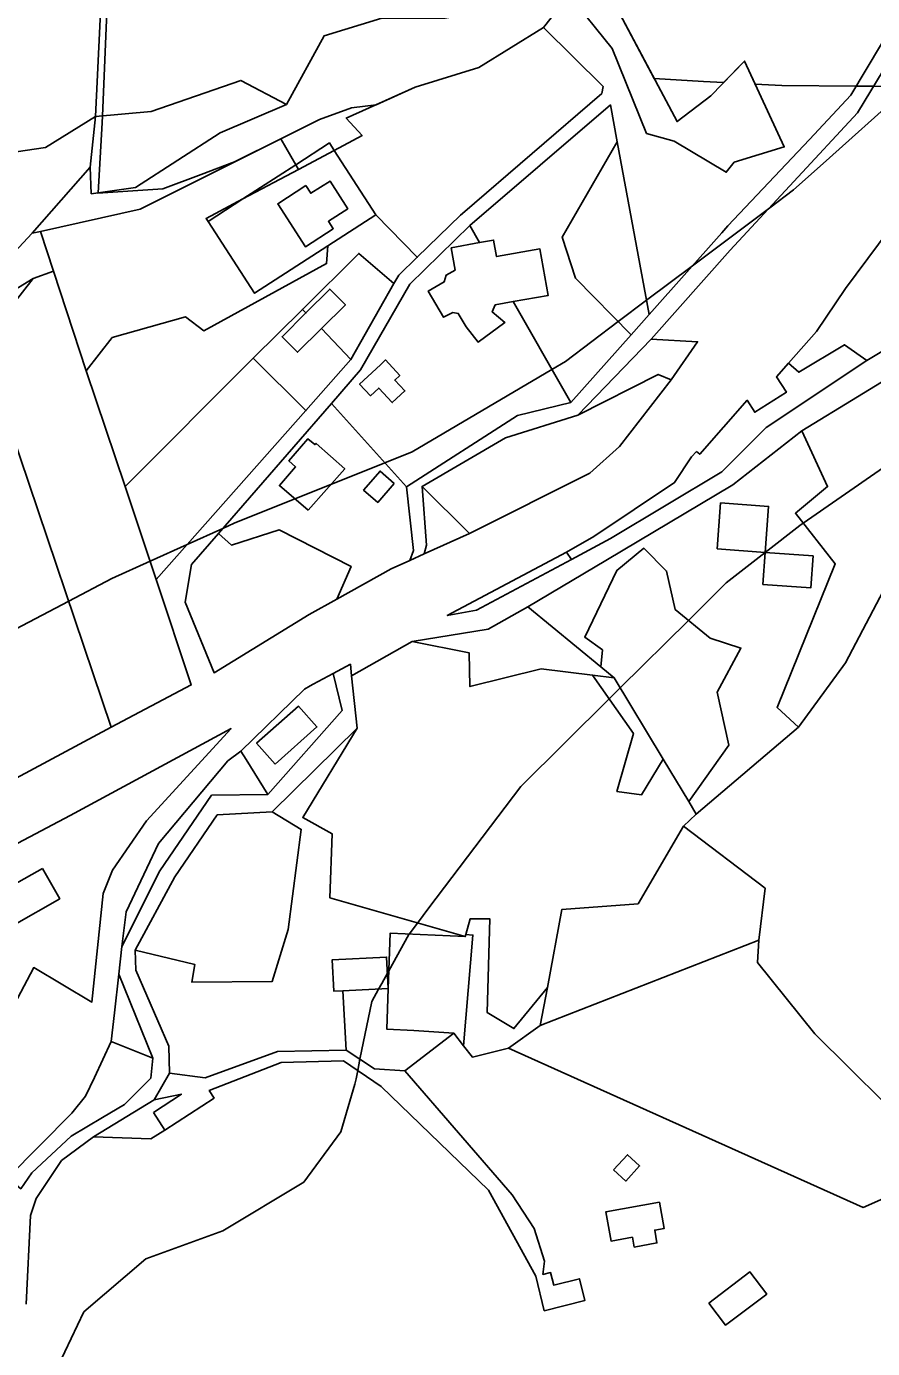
# Model space of a CAD drawing. Extents: x -477304 to -465429, y -1159113 to -1149210.
# Drawn here: x -467309.1 to -467119.5, y -1153098.7 to -1152802.5 of the extents above; entities that cross this region are included whole.
import ezdxf

# ---------------------------------------------------------------- set-up
doc = ezdxf.new("R2010")
doc.units = 0
for name, color, linetype in [('BPEJ_s', 7, 'Continuous'), ('orna_s', 7, 'Continuous'), ('PUPFL_s', 7, 'Continuous'), ('trav_porost_s', 7, 'Continuous'), ('voda_s', 7, 'Continuous'), ('zahrada_s', 7, 'Continuous')]:
    doc.layers.add(name, color=color, linetype=linetype)

msp = doc.modelspace()

# ---------------------------------------------------------------- linework, layer by layer
at = {"layer": 'BPEJ_s'}
for points in [[(-467290.89, -1152795.72), (-467292.02, -1152822.6), (-467292.08, -1152824.11), (-467293.03, -1152839.8), (-467293.04, -1152839.86), (-467278.48, -1152838.91), (-467269.9, -1152835.68), (-467262.43, -1152832.88), (-467252.1, -1152827.74), (-467243.41, -1152823.4), (-467236.25, -1152820.77), (-467230.7, -1152820.07), (-467222, -1152816.18), (-467207.69, -1152811.75), (-467193.22, -1152802.78), (-467187.5, -1152795.47)], [(-467290.89, -1152795.72), (-467292.02, -1152822.6), (-467292.08, -1152824.11), (-467293.03, -1152839.8), (-467293.04, -1152839.86), (-467278.48, -1152838.91), (-467269.9, -1152835.68), (-467262.43, -1152832.88), (-467252.1, -1152827.74), (-467243.41, -1152823.4), (-467236.25, -1152820.77), (-467230.7, -1152820.07)], [(-467230.7, -1152820.07), (-467222, -1152816.18), (-467207.69, -1152811.75), (-467193.22, -1152802.78), (-467187.5, -1152795.47), (-467177.97, -1152796.13), (-467168.42, -1152814.19), (-467157.4, -1152814.86), (-467152.89, -1152815.13), (-467148.18, -1152810.3), (-467145.78, -1152815.49), (-467139.86, -1152815.76), (-467123.18, -1152815.92), (-467119.3, -1152815.95), (-467113.85, -1152816), (-467113.43, -1152816.36), (-467112.55, -1152817.12)], [(-467177.97, -1152796.13), (-467168.42, -1152814.19), (-467157.4, -1152814.86), (-467152.89, -1152815.13), (-467148.18, -1152810.3), (-467145.78, -1152815.49), (-467139.86, -1152815.76), (-467123.18, -1152815.92), (-467119.3, -1152815.95), (-467113.85, -1152816), (-467113.43, -1152816.36), (-467112.55, -1152817.12), (-467108.1, -1152820.91), (-467107.41, -1152821.49), (-467090.95, -1152809.8), (-467076.63, -1152812.42), (-467069.3, -1152818.59), (-467059.04, -1152827.22), (-467051.1, -1152833.9), (-467049.67, -1152837.95), (-467046.33, -1152841.53), (-467044.02, -1152850.65)], [(-467112.55, -1152817.12), (-467130.6, -1152833.22), (-467137.24, -1152839.14), (-467142.56, -1152843.15), (-467159.87, -1152856.18), (-467170.13, -1152863.89), (-467176.47, -1152868.66), (-467188.3, -1152877.56), (-467191.36, -1152879.37), (-467222.65, -1152897.84), (-467228.78, -1152900.3), (-467240.89, -1152905.15), (-467248.91, -1152908.37), (-467262.5, -1152913.82), (-467265.06, -1152914.98), (-467273.04, -1152918.59), (-467281.34, -1152922.34), (-467289.94, -1152926.23), (-467299.6, -1152931.3), (-467351.96, -1152958.78)], [(-467351.96, -1152958.78), (-467299.6, -1152931.3), (-467289.94, -1152926.23), (-467281.34, -1152922.34), (-467273.04, -1152918.59), (-467265.06, -1152914.98), (-467262.5, -1152913.82), (-467248.91, -1152908.37), (-467240.89, -1152905.15), (-467228.78, -1152900.3), (-467222.65, -1152897.84), (-467191.36, -1152879.37), (-467188.3, -1152877.56), (-467176.47, -1152868.66), (-467170.13, -1152863.89), (-467159.87, -1152856.18), (-467142.56, -1152843.15), (-467137.24, -1152839.14), (-467130.6, -1152833.22), (-467112.55, -1152817.12)], [(-467303.3, -1153105.42), (-467296.18, -1153090.5), (-467282.29, -1153078.6), (-467265.09, -1153072.31), (-467246.9, -1153061.4), (-467238.63, -1153050.16), (-467236.59, -1153043.25), (-467235.48, -1153039.5), (-467235.23, -1153038.27), (-467234.85, -1153036.43), (-467234.34, -1153033.89), (-467231.72, -1153020.95), (-467230.17, -1153018.16), (-467229.46, -1153016.89), (-467228.2, -1153014.63), (-467227.88, -1153014.05), (-467223.37, -1153005.92), (-467223.31, -1153005.85), (-467221.44, -1153003.37), (-467218.9, -1153000), (-467198.32, -1152972.76), (-467178.51, -1152953.16), (-467176.02, -1152950.69), (-467160.75, -1152935.58), (-467152.27, -1152927.19), (-467143.56, -1152920.37), (-467135.8, -1152914.3), (-467135.05, -1152913.78), (-467100.97, -1152890.2)], [(-467100.97, -1152890.2), (-467135.05, -1152913.78), (-467135.8, -1152914.3), (-467143.56, -1152920.37), (-467152.27, -1152927.19), (-467160.75, -1152935.58), (-467176.02, -1152950.69), (-467178.51, -1152953.16), (-467198.32, -1152972.76), (-467218.9, -1153000), (-467221.44, -1153003.37), (-467223.31, -1153005.85), (-467223.37, -1153005.92), (-467227.88, -1153014.05), (-467228.2, -1153014.63), (-467229.46, -1153016.89), (-467230.17, -1153018.16), (-467231.72, -1153020.95), (-467234.34, -1153033.89), (-467234.85, -1153036.43), (-467235.23, -1153038.27), (-467235.48, -1153039.5), (-467236.59, -1153043.25), (-467238.63, -1153050.16), (-467246.9, -1153061.4), (-467265.09, -1153072.31), (-467282.29, -1153078.6), (-467296.18, -1153090.5), (-467303.3, -1153105.42)]]:
    msp.add_lwpolyline(points, dxfattribs=at)
at = {"layer": 'orna_s'}
for points in [[(-467260.57, -1152841.17), (-467268.82, -1152845.55), (-467268.38, -1152846.23), (-467257.97, -1152862.31), (-467241.52, -1152851.67), (-467241.82, -1152855.66), (-467269.36, -1152870.7), (-467273.41, -1152867.59), (-467289.84, -1152872.21), (-467295.72, -1152879.7), (-467302.99, -1152857.39), (-467305.9, -1152848.45), (-467283.62, -1152843.44), (-467252.1, -1152827.74), (-467248.74, -1152833.51)], [(-467257.97, -1152862.31), (-467268.38, -1152846.23), (-467260.57, -1152841.17), (-467248.13, -1152834.57), (-467240.1, -1152830.3), (-467230.77, -1152844.71), (-467241.52, -1152851.67)], [(-467248.13, -1152834.57), (-467260.57, -1152841.17), (-467248.74, -1152833.51)], [(-467246.48, -1152838.19), (-467252.77, -1152842.26), (-467246.58, -1152851.88), (-467240.33, -1152847.85), (-467241.4, -1152846.19), (-467237.08, -1152843.39), (-467241.03, -1152837.17), (-467245.36, -1152839.92)], [(-467268.82, -1152845.55), (-467260.57, -1152841.17), (-467268.38, -1152846.23)], [(-467286.97, -1152905.56), (-467279.97, -1152926.42), (-467272.14, -1152950.03), (-467290.1, -1152959.49), (-467312.54, -1152892.9), (-467319.03, -1152873.65), (-467307.59, -1152859.03), (-467302.99, -1152857.39), (-467295.72, -1152879.7)], [(-467182.84, -1152902.64), (-467209.8, -1152916.1), (-467220.44, -1152905.59), (-467201.77, -1152894.69), (-467185.53, -1152889.64), (-467167.52, -1152880.49), (-467164.6, -1152881.67), (-467176.17, -1152896.62)], [(-467326.8, -1152901.35), (-467319.71, -1152899.08), (-467312.54, -1152892.9), (-467290.1, -1152959.49), (-467342.9, -1152987.79), (-467359.78, -1152968.74), (-467345.49, -1152950.54), (-467339.65, -1152935.85), (-467328.41, -1152925.24), (-467329.5, -1152917.53), (-467327.01, -1152904.73)], [(-467219.93, -1152920.68), (-467219.43, -1152918.7), (-467220.44, -1152905.59), (-467209.8, -1152916.1)], [(-467239.5, -1152930.83), (-467245.7, -1152934.3), (-467267.04, -1152947.32), (-467273.49, -1152931.48), (-467272.1, -1152923.07), (-467266.07, -1152916.14), (-467263.1, -1152918.72), (-467252.44, -1152915.33), (-467236.32, -1152923.49)], [(-467208.22, -1152933.32), (-467214.78, -1152934.52), (-467188.11, -1152920.31), (-467186.99, -1152921.93)], [(-467161.83, -1152981.66), (-467172.05, -1152999.05), (-467189.13, -1153000.37), (-467192.37, -1153017.84), (-467199.86, -1153027.03), (-467205.84, -1153023.44), (-467205.24, -1153002.44), (-467209.66, -1153002.47), (-467210.64, -1153005.98), (-467210.77, -1153006.43), (-467241.07, -1152997.73), (-467240.6, -1152983.36), (-467247.16, -1152979.77), (-467234.97, -1152959.76), (-467236.21, -1152948), (-467222.68, -1152940.34), (-467209.89, -1152942.82), (-467209.73, -1152950.41), (-467193.72, -1152946.45), (-467182.23, -1152947.84), (-467173.07, -1152960.94), (-467176.78, -1152973.9), (-467171.26, -1152974.64), (-467166.39, -1152966.67), (-467160.66, -1152976.17), (-467159.03, -1152979.01)], [(-467311.04, -1153020.25), (-467317.76, -1153017.34), (-467320.72, -1153014.61), (-467321.05, -1153014.99), (-467336.83, -1152999.39), (-467335.75, -1152998.54), (-467299.27, -1152979.26), (-467263.22, -1152959.83), (-467282.2, -1152980.47), (-467289.75, -1152991.53), (-467291.85, -1152996.77), (-467294.4, -1153021.07), (-467307.42, -1153013.35)], [(-467253.99, -1152978.45), (-467247.51, -1152982.41), (-467250.42, -1153004.82), (-467254.03, -1153016.5), (-467271.99, -1153016.63), (-467271.33, -1153012.67), (-467284.7, -1153009.45), (-467275.83, -1152993.06), (-467266.32, -1152979.15)], [(-467305.43, -1152991.18), (-467311.97, -1152994.85), (-467312.95, -1152993.11), (-467316.69, -1152995.26), (-467311.84, -1153003.79), (-467301.6, -1152997.95)]]:
    msp.add_lwpolyline(points, close=True, dxfattribs=at)
at = {"layer": 'PUPFL_s'}
for points in [[(-467410.65, -1152867.51), (-467441.03, -1152851.41), (-467454.74, -1152843.89), (-467467.04, -1152832.18), (-467470.73, -1152829), (-467488.74, -1152813.17), (-467520, -1152784.8), (-467548.95, -1152763.82), (-467407.66, -1152831.93), (-467345.68, -1152812.17), (-467353.95, -1152739.2), (-467348.34, -1152732.08), (-467323.47, -1152737.93), (-467297.75, -1152737.08), (-467288.98, -1152726.13), (-467293.57, -1152822.74), (-467304.76, -1152829.68), (-467343.72, -1152835.39), (-467394.99, -1152855.62)], [(-467307.79, -1152848.88), (-467294.8, -1152834.07), (-467294.56, -1152840.01), (-467284.66, -1152838.64), (-467265.69, -1152826.38), (-467250.81, -1152820), (-467242.33, -1152804.62), (-467229.41, -1152800.66), (-467215.26, -1152800.66), (-467187.5, -1152795.47), (-467193.22, -1152802.78), (-467207.69, -1152811.75), (-467222, -1152816.18), (-467237.42, -1152823.07), (-467233.87, -1152827), (-467240.1, -1152830.3), (-467241.19, -1152828.62), (-467248.74, -1152833.51), (-467252.1, -1152827.74), (-467283.62, -1152843.44), (-467305.9, -1152848.45)], [(-467294.8, -1152834.07), (-467293.57, -1152822.74), (-467281.13, -1152821.6), (-467261, -1152814.62), (-467250.81, -1152820), (-467265.69, -1152826.38), (-467284.66, -1152838.64), (-467294.56, -1152840.01)], [(-467293.57, -1152822.74), (-467294.8, -1152834.07), (-467307.79, -1152848.88), (-467317.82, -1152859.5), (-467332.15, -1152873.17), (-467336.02, -1152863.58), (-467370.86, -1152868.29), (-467370.24, -1152861.81), (-467392.79, -1152859.99), (-467405.87, -1152869.44), (-467410.65, -1152867.51), (-467394.99, -1152855.62), (-467343.72, -1152835.39), (-467304.76, -1152829.68)], [(-467192.37, -1153017.84), (-467189.13, -1153000.37), (-467172.05, -1152999.05), (-467161.83, -1152981.66), (-467143.55, -1152995.59), (-467144.97, -1153007.22), (-467193.95, -1153026.34)], [(-467121.62, -1153067.07), (-467201.07, -1153031.41), (-467193.95, -1153026.34), (-467144.97, -1153007.22), (-467145.31, -1153012.22), (-467132.46, -1153028.16), (-467109.22, -1153051.23), (-467090.04, -1153050.02), (-467094.92, -1153055.32)]]:
    msp.add_lwpolyline(points, close=True, dxfattribs=at)
msp.add_lwpolyline([(-467229.41, -1152800.66), (-467242.33, -1152804.62), (-467250.81, -1152820), (-467261, -1152814.62), (-467281.13, -1152821.6), (-467293.57, -1152822.74), (-467288.98, -1152726.13)], dxfattribs=at)
at = {"layer": 'trav_porost_s'}
for points in [[(-467150.53, -1152832.92), (-467152.27, -1152835.19), (-467163.99, -1152828.25), (-467170.14, -1152826.51), (-467177.87, -1152807.5), (-467187.5, -1152795.47), (-467177.97, -1152796.13), (-467163.3, -1152823.87), (-467155.76, -1152818.07), (-467148.18, -1152810.3), (-467139.3, -1152829.53)], [(-467237.42, -1152823.07), (-467222, -1152816.18), (-467207.69, -1152811.75), (-467193.22, -1152802.78), (-467179.88, -1152815.99), (-467180.13, -1152817.54), (-467211.38, -1152844.42), (-467211.79, -1152844.82), (-467221.53, -1152854.25), (-467230.77, -1152844.71), (-467240.1, -1152830.3), (-467233.87, -1152827)], [(-467080.47, -1152816.16), (-467066.56, -1152844.84), (-467120.8, -1152877.36), (-467125.83, -1152873.85), (-467136.02, -1152880), (-467138.33, -1152877.97), (-467132.05, -1152870.84), (-467125.6, -1152861.25), (-467098.37, -1152824.74), (-467087.16, -1152817.13)], [(-467207.56, -1152850.97), (-467209.74, -1152847.15), (-467178.23, -1152820.12), (-467176.7, -1152828.4), (-467189.01, -1152849.72), (-467186.03, -1152858.94), (-467173.6, -1152871.59), (-467187.13, -1152886.79), (-467188.32, -1152884.71), (-467200.02, -1152864.19), (-467192.16, -1152862.79), (-467194.02, -1152852.36), (-467203.75, -1152854.09), (-467204.41, -1152850.41)], [(-467189.01, -1152849.72), (-467176.7, -1152828.4), (-467169.55, -1152867.04), (-467173.6, -1152871.59), (-467186.03, -1152858.94)], [(-467241.82, -1152855.66), (-467241.52, -1152851.67), (-467230.77, -1152844.71), (-467221.53, -1152854.25), (-467225.64, -1152858.24), (-467226.74, -1152860.14), (-467234.6, -1152853.37), (-467247.24, -1152865.92), (-467258.25, -1152876.86), (-467286.97, -1152905.56), (-467295.72, -1152879.7), (-467289.84, -1152872.21), (-467273.41, -1152867.59), (-467269.36, -1152870.7)], [(-467213.89, -1152852.1), (-467213, -1152857.11), (-467215.02, -1152858.25), (-467215.49, -1152859.77), (-467219.03, -1152861.81), (-467215.61, -1152867.69), (-467213.57, -1152866.59), (-467212.34, -1152866.84), (-467210.56, -1152869.86), (-467207.89, -1152873.25), (-467201.89, -1152868.88), (-467204.7, -1152866.5), (-467204.09, -1152864.92), (-467200.02, -1152864.19), (-467188.32, -1152884.71), (-467187.13, -1152886.79), (-467199.07, -1152889.68), (-467223.94, -1152905.7), (-467240.69, -1152886.99), (-467234.19, -1152879.46), (-467223.18, -1152860.28), (-467209.74, -1152847.15), (-467207.56, -1152850.97)], [(-467234.6, -1152853.37), (-467226.74, -1152860.14), (-467236.39, -1152877.17), (-467242.97, -1152870.21), (-467237.62, -1152864.88), (-467241.11, -1152861.38), (-467246.45, -1152866.72), (-467247.24, -1152865.92)], [(-467125.57, -1152945.13), (-467136.13, -1152959.49), (-467140.91, -1152955.11), (-467127.86, -1152922.92), (-467136.79, -1152911.57), (-467129.57, -1152905.63), (-467135.36, -1152893.12), (-467072.99, -1152855.03), (-467078.89, -1152865.18), (-467098.38, -1152886.27), (-467101.14, -1152896.01), (-467107.02, -1152909.84)], [(-467315.76, -1152862.84), (-467314.26, -1152861.91), (-467313.72, -1152862.8), (-467307.59, -1152859.03), (-467319.03, -1152873.65), (-467332.15, -1152873.17), (-467317.82, -1152859.5)], [(-467236.39, -1152877.17), (-467246.47, -1152888.59), (-467258.25, -1152876.86), (-467247.24, -1152865.92), (-467246.45, -1152866.72), (-467251.79, -1152872.06), (-467248.31, -1152875.54), (-467242.97, -1152870.21)], [(-467158.98, -1152897.74), (-467158.22, -1152898.37), (-467147.6, -1152886.28), (-467145.89, -1152888.97), (-467138.81, -1152884.47), (-467141.01, -1152881.01), (-467138.33, -1152877.97), (-467136.02, -1152880), (-467125.83, -1152873.85), (-467120.8, -1152877.36), (-467143.37, -1152892.38), (-467153.27, -1152902.29), (-467178.22, -1152917.23), (-467186.99, -1152921.93), (-467188.11, -1152920.31), (-467181.94, -1152916.77), (-467163.85, -1152904.71), (-467160.04, -1152898.93)], [(-467167.52, -1152880.49), (-467185.53, -1152889.64), (-467169.08, -1152872.57), (-467158.71, -1152873.18), (-467164.6, -1152881.67)], [(-467258.25, -1152876.86), (-467246.47, -1152888.59), (-467279.97, -1152926.42), (-467286.97, -1152905.56)], [(-467229.76, -1152878.31), (-467232.57, -1152880.94), (-467234.42, -1152882.67), (-467231.99, -1152885.27), (-467230.14, -1152883.55), (-467227.11, -1152886.79), (-467224.29, -1152884.17), (-467226.55, -1152881.75), (-467225.43, -1152880.71), (-467228.65, -1152877.25)], [(-467223.94, -1152905.7), (-467222.37, -1152919.94), (-467223.18, -1152922.15), (-467227.35, -1152924.03), (-467239.5, -1152930.83), (-467236.32, -1152923.49), (-467252.44, -1152915.33), (-467263.1, -1152918.72), (-467266.07, -1152916.14), (-467240.69, -1152886.99)], [(-467245.95, -1152910.91), (-467237.77, -1152901.61), (-467244.19, -1152895.96), (-467244.43, -1152896.19), (-467246, -1152894.91), (-467250.28, -1152899.85), (-467248.78, -1152901.2), (-467252.39, -1152905.4)], [(-467159.03, -1152979.01), (-467160.66, -1152976.17), (-467151.74, -1152963.54), (-467154.32, -1152951.69), (-467149, -1152941.79), (-467155.89, -1152939.56), (-467163.71, -1152933.16), (-467165.65, -1152924.54), (-467170.72, -1152919.42), (-467176.81, -1152924.41), (-467184, -1152939.35), (-467180, -1152942.2), (-467180.35, -1152945.99), (-467196.71, -1152932.58), (-467179.28, -1152922.14), (-467150.8, -1152905.22), (-467135.36, -1152893.12), (-467129.57, -1152905.63), (-467136.79, -1152911.57), (-467127.86, -1152922.92), (-467140.91, -1152955.11), (-467136.13, -1152959.49)], [(-467226.71, -1152904.89), (-467229.84, -1152902.15), (-467233.53, -1152906.4), (-467230.35, -1152909.16)], [(-467154.3, -1152919.58), (-467143.57, -1152920.36), (-467144.09, -1152927.54), (-467133.36, -1152928.32), (-467132.84, -1152921.14), (-467143.57, -1152920.36), (-467142.82, -1152910.05), (-467153.55, -1152909.27)], [(-467151.74, -1152963.54), (-467160.66, -1152976.17), (-467166.39, -1152966.67), (-467177.38, -1152948.43), (-467180.35, -1152945.99), (-467180, -1152942.2), (-467184, -1152939.35), (-467176.81, -1152924.41), (-467170.72, -1152919.42), (-467165.65, -1152924.54), (-467163.71, -1152933.16), (-467155.89, -1152939.56), (-467149, -1152941.79), (-467154.32, -1152951.69)], [(-467222.68, -1152940.34), (-467205.6, -1152937.54), (-467196.71, -1152932.58), (-467180.35, -1152945.99), (-467177.38, -1152948.43), (-467182.23, -1152947.84), (-467193.72, -1152946.45), (-467209.73, -1152950.41), (-467209.89, -1152942.82)], [(-467238.31, -1152955.75), (-467255.02, -1152974.57), (-467259.86, -1152966.77), (-467261, -1152964.91), (-467246.77, -1152950.96), (-467245.52, -1152950.28), (-467244.81, -1152949.9), (-467240.33, -1152947.48)], [(-467173.07, -1152960.94), (-467182.23, -1152947.84), (-467177.38, -1152948.43), (-467166.39, -1152966.67), (-467171.26, -1152974.64), (-467176.78, -1152973.9)], [(-467253.34, -1152967.78), (-467244, -1152959.46), (-467248.15, -1152954.8), (-467257.49, -1152963.12)], [(-467271.33, -1153012.67), (-467271.99, -1153016.63), (-467254.03, -1153016.5), (-467250.42, -1153004.82), (-467247.51, -1152982.41), (-467253.99, -1152978.45), (-467234.97, -1152959.76), (-467247.16, -1152979.77), (-467240.6, -1152983.36), (-467241.07, -1152997.73), (-467210.77, -1153006.43), (-467227.58, -1153005.65), (-467228.03, -1153018.05), (-467228.39, -1153010.99), (-467240.56, -1153011.61), (-467240.2, -1153018.67), (-467238.2, -1153018.57), (-467237.47, -1153031.87), (-467252.84, -1153032.12), (-467269, -1153038.07), (-467277.03, -1153037.01), (-467277.13, -1153030.95), (-467284.53, -1153013.95), (-467284.7, -1153009.45)], [(-467279.18, -1152991.7), (-467287.72, -1153008.62), (-467286.7, -1153000.9), (-467279.48, -1152985.59), (-467263.95, -1152967.06), (-467261, -1152964.91), (-467259.86, -1152966.77), (-467255.02, -1152974.57), (-467267.6, -1152974.7)], [(-467201.07, -1153031.41), (-467209.17, -1153033.42), (-467211.12, -1153030.88), (-467209.06, -1153006.06), (-467210.64, -1153005.98), (-467209.66, -1153002.47), (-467205.24, -1153002.44), (-467205.84, -1153023.44), (-467199.86, -1153027.03), (-467192.37, -1153017.84), (-467193.95, -1153026.34)], [(-467280.78, -1153033.67), (-467290.12, -1153029.9), (-467289.35, -1153023.49), (-467288.34, -1153014.8)], [(-467213.29, -1153028.05), (-467224.32, -1153036.5), (-467231.06, -1153036), (-467237.47, -1153031.87), (-467238.2, -1153018.57), (-467228.03, -1153018.05), (-467228.35, -1153027.15), (-467222.26, -1153027.48)], [(-467290.12, -1153029.9), (-467280.78, -1153033.67), (-467281.19, -1153038.09), (-467287.13, -1153043.99), (-467292.04, -1153046.96), (-467299.05, -1153051.13), (-467307.86, -1153059.34), (-467310.34, -1153062.89), (-467313.22, -1153060.46), (-467298.89, -1153045.93), (-467295.85, -1153042.19), (-467293.83, -1153038)], [(-467177.53, -1153058.69), (-467174.82, -1153061.18), (-467171.69, -1153057.78), (-467174.4, -1153055.29)], [(-467167.23, -1153065.87), (-467179.26, -1153068.06), (-467178.07, -1153074.62), (-467173.3, -1153073.75), (-467172.9, -1153075.95), (-467167.81, -1153075.02), (-467168.32, -1153072.17), (-467166.16, -1153071.77)], [(-467156.19, -1153088.49), (-467152.43, -1153093.46), (-467143.21, -1153086.48), (-467146.97, -1153081.51)]]:
    msp.add_lwpolyline(points, close=True, dxfattribs=at)
msp.add_lwpolyline([(-467309.11, -1153088.78), (-467308.19, -1153068.88), (-467306.91, -1153065.09), (-467301.23, -1153056.58), (-467294.06, -1153051.24), (-467281.22, -1153051.71), (-467278.05, -1153049.75), (-467267.02, -1153042.58), (-467268.12, -1153040.89), (-467252, -1153034.65), (-467238.02, -1153034.27), (-467229.58, -1153040.02), (-467205.56, -1153063.23), (-467194.98, -1153082.49), (-467193.05, -1153090.21), (-467183.97, -1153087.94), (-467185.19, -1153083.04), (-467190.94, -1153084.48), (-467191.65, -1153081.66), (-467193.36, -1153082.09), (-467193.03, -1153079.15), (-467195.32, -1153071.79), (-467200.27, -1153064.24), (-467224.32, -1153036.5), (-467213.29, -1153028.05), (-467211.12, -1153030.88), (-467209.17, -1153033.42), (-467201.07, -1153031.41), (-467121.62, -1153067.07), (-467094.92, -1153055.32)], dxfattribs=at)
at = {"layer": 'voda_s'}
for points in [[(-467090.56, -1152791.89), (-467115.66, -1152809.91), (-467122.9, -1152821.93), (-467151.4, -1152852.69), (-467169.08, -1152872.57), (-467185.53, -1152889.64), (-467201.77, -1152894.69), (-467220.44, -1152905.59), (-467219.43, -1152918.7), (-467219.93, -1152920.68), (-467223.18, -1152922.15), (-467222.37, -1152919.94), (-467223.94, -1152905.7), (-467199.07, -1152889.68), (-467187.13, -1152886.79), (-467173.6, -1152871.59), (-467169.55, -1152867.04), (-467153.26, -1152848.75), (-467151.94, -1152847.22), (-467133.65, -1152827.83), (-467124.41, -1152817.97), (-467117.48, -1152806.42), (-467109.37, -1152800.28)], [(-467310.34, -1153062.89), (-467307.86, -1153059.34), (-467299.05, -1153051.13), (-467292.04, -1153046.96), (-467287.13, -1153043.99), (-467281.19, -1153038.09), (-467280.78, -1153033.67), (-467288.34, -1153014.8), (-467287.72, -1153008.62), (-467279.18, -1152991.7), (-467267.6, -1152974.7), (-467255.02, -1152974.57), (-467238.31, -1152955.75), (-467240.33, -1152947.48), (-467236.48, -1152945.4), (-467236.21, -1152948), (-467234.97, -1152959.76), (-467253.99, -1152978.45), (-467266.32, -1152979.15), (-467275.83, -1152993.06), (-467284.7, -1153009.45), (-467284.53, -1153013.95), (-467277.13, -1153030.95), (-467277.03, -1153037.01), (-467280.42, -1153042.98), (-467294.06, -1153051.24), (-467301.23, -1153056.58), (-467306.91, -1153065.09), (-467308.19, -1153068.88), (-467309.11, -1153088.78)]]:
    msp.add_lwpolyline(points, dxfattribs=at)
at = {"layer": 'zahrada_s'}
msp.add_lwpolyline([(-467280.62, -1153045.8), (-467278.05, -1153049.75), (-467281.22, -1153051.71), (-467294.06, -1153051.24), (-467280.42, -1153042.98), (-467274.35, -1153041.73)], close=True, dxfattribs=at)

doc.saveas('drawing.dxf')
